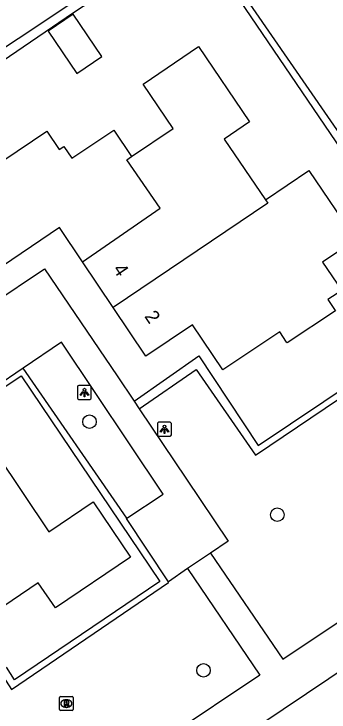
# Model space of a CAD drawing. Extents: x 158797 to 159887, y 384318 to 385255.
# Drawn here: x 158973.5 to 158996.3, y 384605 to 384655.5 of the extents above; entities that cross this region are included whole.
import ezdxf

# ---------------------------------------------------------------- set-up
doc = ezdxf.new("R2010")
doc.units = 0
for name, color, linetype in [('IMGEO_Boom', 7, 'Continuous'), ('IMGEO_Haag', 7, 'Continuous'), ('IMGEO_Lichtpunt', 7, 'Continuous'), ('IMGEO_Pand', 7, 'Continuous'), ('IMGEO_Pand_nummerreeks', 7, 'Continuous'), ('IMGEO_Rioolput', 7, 'Continuous'), ('IMGEO_Voetpad_gesloten', 7, 'Continuous'), ('IMGEO_Voetpad_open', 7, 'Continuous')]:
    doc.layers.add(name, color=color, linetype=linetype)

msp = doc.modelspace()

# ---------------------------------------------------------------- linework, layer by layer
at = {"layer": 'IMGEO_Boom'}
for centre in [(158978.976, 384626.017), (158992.558, 384619.296), (158987.221, 384608.045)]:
    msp.add_circle(centre, 0.489, dxfattribs=at)
at = {"layer": 'IMGEO_Haag'}
for points in [[(158977.555, 384656.193), (158970.058, 384651.22), (158941.507, 384693.215), (158927, 384683.401), (158930.702, 384677.442), (158928.077, 384675.641), (158928.67, 384674.688)], [(158982.198, 384627.503), (158986.877, 384630.783), (158991.18, 384624.297), (159005.347, 384633.805), (158997.226, 384645.658), (158986.56, 384661.35), (158977.807, 384655.577), (158970.042, 384650.292), (158941.462, 384692.581), (158927.478, 384683.208), (158931.293, 384677.308), (158928.892, 384675.59), (158929.234, 384675.051), (158928.67, 384674.688)], [(158982.566, 384626.956), (158986.69, 384629.795), (158990.973, 384623.592), (159006.114, 384633.802), (158986.551, 384662.087), (158978.394, 384656.739)], [(158981.676, 384619.035), (158974.168, 384629.884)], [(158970.06, 384627.101), (158970.236, 384626.815), (158974.037, 384629.343), (158984.059, 384614.468), (158973.538, 384607.365), (158972.963, 384608.263)], [(158972.484, 384607.938), (158973.336, 384606.67), (158984.689, 384614.403), (158984.677, 384614.451)]]:
    msp.add_lwpolyline(points, dxfattribs=at)
at = {"layer": 'IMGEO_Lichtpunt'}
for p, q in [((158978.105, 384628.536), (158978.105, 384627.729)), ((158978.105, 384628.536), (158978.105, 384627.729)), ((158979.007, 384628.631), (158978.199, 384628.631)), ((158979.007, 384628.631), (158978.199, 384628.631)), ((158979.101, 384627.729), (158979.101, 384628.536)), ((158979.101, 384627.729), (158979.101, 384628.536)), ((158978.199, 384627.635), (158979.007, 384627.635)), ((158978.199, 384627.635), (158979.007, 384627.635)), ((158983.898, 384625.881), (158983.898, 384625.074)), ((158983.898, 384625.881), (158983.898, 384625.074)), ((158984.8, 384625.976), (158983.992, 384625.976)), ((158984.8, 384625.976), (158983.992, 384625.976)), ((158984.894, 384625.074), (158984.894, 384625.881)), ((158984.894, 384625.074), (158984.894, 384625.881)), ((158983.992, 384624.98), (158984.8, 384624.98)), ((158983.992, 384624.98), (158984.8, 384624.98))]:
    msp.add_line(p, q, dxfattribs=at)
for points in [[(158978.479, 384628.2), (158978.518, 384628.172), (158978.33, 384627.91), (158978.292, 384627.937), (158978.479, 384628.2)], [(158978.581, 384628.152), (158978.628, 384628.152), (158978.628, 384627.83), (158978.581, 384627.83), (158978.581, 384628.152)], [(158978.691, 384628.172), (158978.729, 384628.199), (158978.916, 384627.937), (158978.877, 384627.909), (158978.691, 384628.172)], [(158984.272, 384625.545), (158984.311, 384625.517), (158984.123, 384625.255), (158984.085, 384625.282), (158984.272, 384625.545)], [(158984.374, 384625.497), (158984.421, 384625.497), (158984.421, 384625.175), (158984.374, 384625.175), (158984.374, 384625.497)], [(158984.484, 384625.517), (158984.522, 384625.544), (158984.709, 384625.282), (158984.67, 384625.254), (158984.484, 384625.517)]]:
    msp.add_lwpolyline(points, dxfattribs=at)
for centre in [(158978.604, 384628.334), (158984.397, 384625.679)]:
    msp.add_circle(centre, 0.0994, dxfattribs=at)
for centre, start, end in [((158978.199, 384628.536), 90, 180), ((158978.199, 384628.536), 90, 180), ((158979.007, 384628.536), 0, 90), ((158979.007, 384628.536), 0, 90), ((158978.199, 384627.729), 180, 270), ((158978.199, 384627.729), 180, 270), ((158979.007, 384627.729), 270, 0), ((158979.007, 384627.729), 270, 360), ((158983.992, 384625.881), 90, 180), ((158983.992, 384625.881), 90, 180), ((158984.8, 384625.881), 0, 90), ((158984.8, 384625.881), 0, 90), ((158983.992, 384625.074), 180, 270), ((158983.992, 384625.074), 180, 270), ((158984.8, 384625.074), 270, 0), ((158984.8, 384625.074), 270, 360)]:
    msp.add_arc(centre, 0.0946, start, end, dxfattribs=at)
at = {"layer": 'IMGEO_Pand'}
for points in [[(158975.977, 384654.249), (158978.053, 384651.189), (158979.875, 384652.424), (158977.799, 384655.485), (158975.977, 384654.249)], [(158982.012, 384645.186), (158985.035, 384647.223), (158982.864, 384650.423), (158986.864, 384653.135), (158990.557, 384647.69), (158988.728, 384646.449), (158991.703, 384642.063)], [(158978.456, 384637.583), (158976.795, 384640.054), (158971.967, 384636.804), (158968.458, 384642.042), (158975.882, 384647.025), (158976.77, 384645.705), (158977.111, 384645.927), (158977.701, 384645.062), (158980.723, 384647.095), (158982.012, 384645.186)], [(158978.456, 384637.583), (158984.077, 384641.463), (158981.676, 384644.941), (158982.012, 384645.186)], [(158991.703, 384642.063), (158994.839, 384644.19), (158998.241, 384639.175), (158995.841, 384637.547), (158997.222, 384635.511), (158996.22, 384634.844), (158996.69, 384634.138), (158996.762, 384634.03), (158993.28, 384631.711), (158993.235, 384631.778), (158992.738, 384632.525), (158988.616, 384629.78), (158986.429, 384633.035), (158983.044, 384630.761), (158980.677, 384634.281)], [(158991.703, 384642.063), (158991.871, 384641.809), (158980.677, 384634.281)], [(158980.677, 384634.281), (158978.456, 384637.583)], [(158966.711, 384624.833), (158968.976, 384621.467), (158972.244, 384623.666), (158976.039, 384618.066), (158979.246, 384620.233), (158981.95, 384616.231), (158976.507, 384612.552), (158975.269, 384614.383), (158970.878, 384611.416)]]:
    msp.add_lwpolyline(points, dxfattribs=at)
at = {"layer": 'IMGEO_Rioolput'}
for p, q in [((158976.794, 384605.217), (158976.794, 384606.069)), ((158976.869, 384606.143), (158977.721, 384606.143)), ((158977.795, 384606.069), (158977.795, 384605.217)), ((158977.282, 384605.923), (158977.307, 384605.923)), ((158977.721, 384605.143), (158976.869, 384605.143)), ((158977.305, 384605.363), (158977.28, 384605.363))]:
    msp.add_line(p, q, dxfattribs=at)
for points in [[(158976.794, 384605.217), (158976.794, 384606.069)], [(158976.869, 384606.143), (158977.721, 384606.143)], [(158977.795, 384606.069), (158977.795, 384605.217)], [(158977.383, 384605.841), (158977.131, 384605.843), (158977.131, 384605.443)], [(158977.131, 384605.443), (158977.255, 384605.443), (158977.255, 384605.605), (158977.266, 384605.605)], [(158977.309, 384605.762), (158977.255, 384605.762), (158977.255, 384605.681)], [(158977.255, 384605.681), (158977.307, 384605.681)], [(158977.313, 384605.576), (158977.384, 384605.443), (158977.524, 384605.443), (158977.459, 384605.569)], [(158977.721, 384605.143), (158976.869, 384605.143)]]:
    msp.add_lwpolyline(points, dxfattribs=at)
for centre, radius, start, end in [((158976.871, 384606.067), 0.0765, 91.552, 178.448), ((158976.871, 384606.067), 0.0765, 91.552, 178.448), ((158977.719, 384606.067), 0.0765, 1.552, 88.448), ((158977.719, 384606.067), 0.0765, 1.552, 88.448), ((158977.265, 384605.552), 0.0533, 26.0293, 88.6989), ((158977.291, 384605.87), 0.19, 274.7715, 282.9687), ((158977.315, 384605.666), 0.0964, 77.0061, 93.1865), ((158977.329, 384605.723), 0.0378, 276.6634, 79.6772), ((158977.382, 384605.731), 0.109, 350.3612, 89.416), ((158977.38, 384605.731), 0.112, 277.5842, 350.9817), ((158977.364, 384605.516), 0.108, 29.5134, 73.7905), ((158976.871, 384605.219), 0.0765, 181.552, 268.448), ((158976.871, 384605.219), 0.0765, 181.552, 268.448), ((158977.719, 384605.219), 0.0765, 271.552, 358.448), ((158977.719, 384605.219), 0.0765, 271.552, 358.448)]:
    msp.add_arc(centre, radius, start, end, dxfattribs=at)
for centre, major_axis, ratio, start_param, end_param in [((158977.281, 384605.643), (-0.387, 0.002), 0.722429, 4.712389, 7.853982), ((158977.306, 384605.643), (-0.39, 0.002), 0.717154, 1.570796, 4.712389)]:
    msp.add_ellipse(centre, major_axis=major_axis, ratio=ratio, start_param=start_param, end_param=end_param, dxfattribs=at)
at = {"layer": 'IMGEO_Voetpad_gesloten'}
for points in [[(158987.724, 384616.518), (158986.075, 384615.399)], [(158987.724, 384616.518), (158992.964, 384608.847), (159003.36, 384615.803)], [(158986.075, 384615.399), (158991.291, 384607.705), (158978.032, 384598.831), (158976.371, 384601.302), (158964.769, 384593.518), (158963.656, 384595.17), (158959.461, 384592.344)], [(158982.865, 384586.399), (158981.067, 384585.23), (158976.14, 384592.72), (158981.937, 384596.604), (158981.382, 384597.442), (159004.598, 384613.022), (159006.263, 384610.544), (159008.75, 384612.205), (159013.241, 384605.599), (159022.342, 384611.7), (159027.935, 384603.411), (159030.42, 384605.073), (159031.514, 384603.428), (159034.009, 384605.081), (159037.342, 384600.126), (159040.686, 384602.342), (159043.434, 384598.175), (159032.33, 384590.682)]]:
    msp.add_lwpolyline(points, dxfattribs=at)
at = {"layer": 'IMGEO_Voetpad_open'}
for points in [[(158970.621, 384636.247), (158971.818, 384634.466), (158975.716, 384637.065), (158980.972, 384629.328), (158982.198, 384627.503)], [(158981.676, 384619.035), (158984.3, 384620.786), (158976.947, 384631.766), (158974.168, 384629.884)], [(158974.168, 384629.884), (158970.06, 384627.101)], [(158982.198, 384627.503), (158982.566, 384626.956)], [(158982.566, 384626.956), (158985.988, 384621.865), (158988.995, 384617.38), (158987.724, 384616.518)], [(158984.677, 384614.451), (158981.641, 384619.012), (158981.676, 384619.035)], [(158986.075, 384615.399), (158984.677, 384614.451)]]:
    msp.add_lwpolyline(points, dxfattribs=at)

# ---------------------------------------------------------------- texts
at = {"layer": 'IMGEO_Pand_nummerreeks'}
for s, rotation, p in [('4', 303.9177, (158980.631, 384637.037)), ('2', 303.9189, (158982.914, 384633.641))]:
    msp.add_text(s, height=1, rotation=rotation, dxfattribs=at).set_placement(p)

doc.saveas('drawing.dxf')
